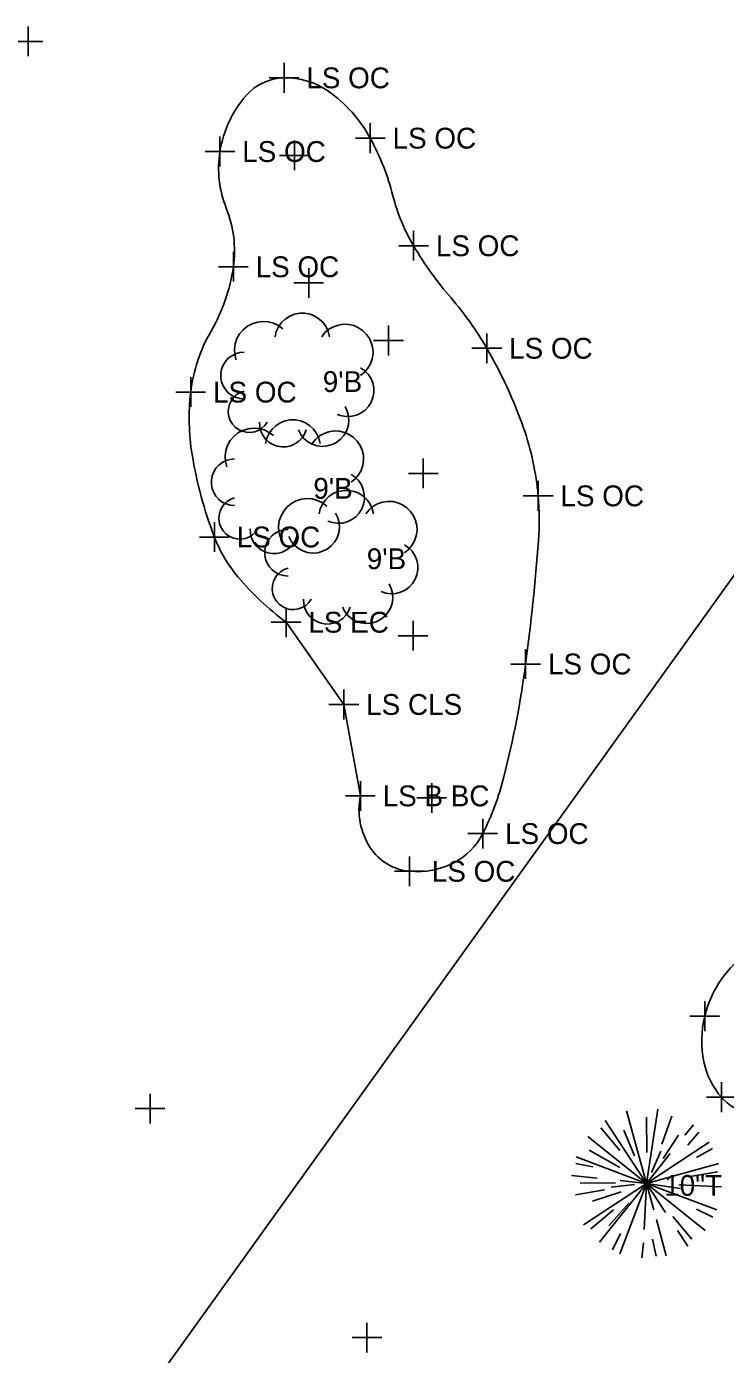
# Model space of a CAD drawing. Extents: x 1324236 to 1326110, y 459090 to 460782.
# Drawn here: x 1325338.7 to 1325385.7, y 460147.8 to 460237.1 of the extents above; entities that cross this region are included whole.
import ezdxf

# ---------------------------------------------------------------- set-up
doc = ezdxf.new("R2010")
doc.units = 0
for name, color, linetype in [('E-RW-ODOT', 7, 'Continuous'), ('PM_X_Edge_Line', 7, 'Continuous'), ('RW_X_CL', 7, 'Continuous'), ('RW_X_Esmt_SH', 7, 'Continuous'), ('VG_X_Cells', 7, 'Continuous')]:
    doc.layers.add(name, color=color, linetype=linetype)

msp = doc.modelspace()

# ---------------------------------------------------------------- linework, layer by layer
at = {"layer": 'E-RW-ODOT'}
msp.add_line((1325401.653, 460221.674), (1325273.546, 460043.161), dxfattribs=at)
at = {"layer": 'PM_X_Edge_Line'}
for p, q in [((1325356.154, 460197.083), (1325360.041, 460191.552)), ((1325360.041, 460191.552), (1325361.15, 460185.405))]:
    msp.add_line(p, q, dxfattribs=at)
for centre, radius, start, end in [((1325356.089, 460230.221), 3.475, 91.18316, 138.99466), ((1325356.121, 460228.68), 5.017, 55.01833, 91.18316), ((1325353.693, 460225.21), 9.251, 28.59265, 55.01833), ((1325359.165, 460227.546), 7.551, 138.99466, 170.90578), ((1325347.14, 460221.638), 16.715, 14.29277, 28.59265), ((1325358.813, 460227.603), 7.194, 170.90578, 201.87126), ((1325375.726, 460228.921), 12.785, 194.29277, 210.65664), ((1325345.029, 460222.07), 7.659, 351.88321, 21.87126), ((1325386.109, 460235.075), 24.854, 210.65664, 220.6229), ((1325340.713, 460222.685), 12.018, 329.88257, 351.88321), ((1325349.783, 460203.915), 23.006, 30.263, 40.6229), ((1325360.317, 460211.314), 10.645, 149.88257, 173.27755), ((1325343.242, 460200.098), 30.579, 19.16051, 30.263), ((1325364.715, 460210.795), 15.074, 173.27755, 189.29358), ((1325354.242, 460203.92), 18.934, 5.03732, 19.16051), ((1325377.678, 460212.916), 28.21, 189.29358, 200.9835), ((1325354.514, 460203.944), 18.661, 355.75622, 5.03732), ((1325360.081, 460206.167), 9.362, 200.9835, 220.03138), ((1325231.335, 460213.084), 142.178, 352.39703, 355.75622), ((1325367.763, 460212.621), 19.395, 220.03138, 233.2334), ((1325305.576, 460203.175), 67.278, 345.80878, 352.39703), ((1325352.729, 460191.251), 18.641, 333.27447, 345.80878), ((1325365.755, 460184.486), 4.697, 168.71645, 213.09532), ((1325365.404, 460184.869), 4.45, 297.24111, 333.27447), ((1325364.78, 460183.851), 3.533, 213.09532, 264.722), ((1325364.955, 460185.741), 5.431, 264.722, 297.24111), ((1325390.857, 460169.305), 6.611, 122.79896, 145.17414), ((1325391.587, 460168.797), 7.501, 145.17414, 166.16423), ((1325391.08, 460168.922), 6.979, 166.16423, 191.68144), ((1325389.29, 460168.552), 5.151, 191.68144, 221.47315), ((1325388.182, 460167.573), 3.672, 221.47315, 255.4475)]:
    msp.add_arc(centre, radius, start, end, dxfattribs=at)
at = {"layer": 'RW_X_CL'}
for p, q in [((1325338.81, 460235.145), (1325338.81, 460237.145)), ((1325337.81, 460236.145), (1325339.81, 460236.145)), ((1325356.712, 460227.484), (1325356.712, 460229.484)), ((1325355.712, 460228.484), (1325357.712, 460228.484)), ((1325357.675, 460218.905), (1325357.675, 460220.905)), ((1325356.675, 460219.905), (1325358.675, 460219.905)), ((1325363.043, 460215.032), (1325363.043, 460217.032)), ((1325362.043, 460216.032), (1325364.043, 460216.032)), ((1325365.377, 460206.092), (1325365.377, 460208.092)), ((1325364.377, 460207.092), (1325366.377, 460207.092)), ((1325364.693, 460195.177), (1325364.693, 460197.177)), ((1325363.693, 460196.177), (1325365.693, 460196.177)), ((1325365.948, 460184.266), (1325365.948, 460186.266)), ((1325364.948, 460185.266), (1325366.948, 460185.266)), ((1325347.014, 460163.373), (1325347.014, 460165.373)), ((1325346.014, 460164.373), (1325348.014, 460164.373)), ((1325361.589, 460147.969), (1325361.589, 460149.969)), ((1325360.589, 460148.969), (1325362.589, 460148.969))]:
    msp.add_line(p, q, dxfattribs=at)
at = {"layer": 'RW_X_Esmt_SH'}
for p, q in [((1325356.017, 460232.695), (1325356.017, 460234.695)), ((1325355.017, 460233.695), (1325357.017, 460233.695)), ((1325361.816, 460228.638), (1325361.816, 460230.638)), ((1325351.709, 460227.74), (1325351.709, 460229.74)), ((1325360.816, 460229.638), (1325362.816, 460229.638)), ((1325350.709, 460228.74), (1325352.709, 460228.74)), ((1325364.728, 460221.402), (1325364.728, 460223.402)), ((1325352.611, 460219.989), (1325352.611, 460221.989)), ((1325363.728, 460222.402), (1325365.728, 460222.402)), ((1325351.611, 460220.989), (1325353.611, 460220.989)), ((1325369.653, 460214.509), (1325369.653, 460216.509)), ((1325368.653, 460215.509), (1325370.653, 460215.509)), ((1325349.745, 460211.56), (1325349.745, 460213.56)), ((1325348.745, 460212.56), (1325350.745, 460212.56)), ((1325373.102, 460204.583), (1325373.102, 460206.583)), ((1325372.102, 460205.583), (1325374.102, 460205.583)), ((1325351.34, 460201.815), (1325351.34, 460203.815)), ((1325350.34, 460202.815), (1325352.34, 460202.815)), ((1325356.154, 460196.083), (1325356.154, 460198.083)), ((1325355.154, 460197.083), (1325357.154, 460197.083)), ((1325372.263, 460193.273), (1325372.263, 460195.273)), ((1325371.263, 460194.273), (1325373.263, 460194.273)), ((1325360.041, 460190.552), (1325360.041, 460192.552)), ((1325359.041, 460191.552), (1325361.041, 460191.552)), ((1325361.15, 460184.405), (1325361.15, 460186.405)), ((1325360.15, 460185.405), (1325362.15, 460185.405)), ((1325369.379, 460181.868), (1325369.379, 460183.868)), ((1325368.379, 460182.868), (1325370.379, 460182.868)), ((1325364.455, 460179.333), (1325364.455, 460181.333)), ((1325363.455, 460180.333), (1325365.455, 460180.333)), ((1325384.304, 460169.591), (1325384.304, 460171.591)), ((1325383.304, 460170.591), (1325385.304, 460170.591)), ((1325385.431, 460164.141), (1325385.431, 460166.141)), ((1325384.431, 460165.141), (1325386.431, 460165.141))]:
    msp.add_line(p, q, dxfattribs=at)
at = {"layer": 'VG_X_Cells'}
for p, q in [((1325380.382, 460159.343), (1325379.045, 460164.219)), ((1325380.382, 460159.343), (1325381.151, 460164.34)), ((1325380.412, 460161.427), (1325380.391, 460163.795)), ((1325381.412, 460161.993), (1325382.097, 460163.86)), ((1325381.412, 460161.993), (1325382.097, 460163.86)), ((1325378.601, 460161.56), (1325377.327, 460163.087)), ((1325380.382, 460159.343), (1325377.604, 460163.567)), ((1325379.59, 460161.206), (1325378.859, 460162.926)), ((1325382.974, 460162.581), (1325383.541, 460163.29)), ((1325380.382, 460159.343), (1325376.435, 460162.502)), ((1325380.382, 460159.343), (1325384.606, 460162.12)), ((1325381.505, 460161.028), (1325382.541, 460162.583)), ((1325383.158, 460161.906), (1325383.91, 460162.788)), ((1325380.382, 460159.343), (1325375.651, 460161.127)), ((1325378.592, 460160.411), (1325376.53, 460161.576)), ((1325380.382, 460159.343), (1325381.986, 460161.347)), ((1325380.718, 460160.083), (1325381.344, 460161.511)), ((1325383.743, 460161.092), (1325384.818, 460161.688)), ((1325376.773, 460160.465), (1325375.634, 460160.676)), ((1325380.382, 460159.343), (1325385.258, 460160.679)), ((1325377.078, 460159.691), (1325375.354, 460159.872)), ((1325378.298, 460159.373), (1325375.93, 460159.351)), ((1325380.382, 460159.343), (1325376.157, 460156.565)), ((1325380.382, 460159.343), (1325377.222, 460155.395)), ((1325380.382, 460159.343), (1325378.597, 460154.612)), ((1325380.382, 460159.343), (1325378.617, 460159.528)), ((1325380.382, 460159.343), (1325380.237, 460156.234)), ((1325380.382, 460159.343), (1325380.87, 460157.56)), ((1325380.382, 460159.343), (1325381.673, 460157.378)), ((1325380.382, 460159.343), (1325384.329, 460156.183)), ((1325380.382, 460159.343), (1325385.112, 460157.558)), ((1325380.382, 460159.343), (1325382.667, 460158.996)), ((1325383.192, 460159.776), (1325385.152, 460160.116)), ((1325377.571, 460158.909), (1325375.612, 460158.569)), ((1325378.695, 460158.782), (1325376.758, 460158.139)), ((1325379.573, 460159.264), (1325378.023, 460159.092)), ((1325382.565, 460159.241), (1325385.432, 460159.107)), ((1325378.164, 460157.562), (1325376.638, 460156.288)), ((1325379.201, 460158.014), (1325377.845, 460156.488)), ((1325383.749, 460157.604), (1325384.855, 460157.069)), ((1325381.05, 460156.906), (1325381.718, 460154.467)), ((1325382.162, 460157.125), (1325383.436, 460155.598)), ((1325378.644, 460155.975), (1325378.108, 460154.869)), ((1325382.467, 460156.171), (1325383.159, 460155.118)), ((1325380.186, 460155.336), (1325380.076, 460154.34)), ((1325380.785, 460155.585), (1325381.043, 460154.455))]:
    msp.add_line(p, q, dxfattribs=at)
for points in [[(1325359.074, 460216.287), (1325358.992, 460216.629), (1325358.846, 460216.948), (1325358.642, 460217.235), (1325358.388, 460217.477), (1325358.092, 460217.667), (1325357.766, 460217.798), (1325357.421, 460217.865), (1325357.07, 460217.865), (1325356.725, 460217.798), (1325356.399, 460217.667), (1325356.103, 460217.477), (1325355.849, 460217.235), (1325355.645, 460216.948), (1325355.499, 460216.629), (1325355.417, 460216.287)], [(1325355.939, 460216.809), (1325355.645, 460217.03), (1325355.315, 460217.191), (1325354.961, 460217.287), (1325354.595, 460217.314), (1325354.23, 460217.272), (1325353.879, 460217.162), (1325353.556, 460216.988), (1325353.271, 460216.757), (1325353.035, 460216.475), (1325352.856, 460216.155), (1325352.74, 460215.806), (1325352.693, 460215.442), (1325352.714, 460215.076), (1325352.804, 460214.72)], [(1325361.164, 460213.675), (1325361.436, 460213.895), (1325361.663, 460214.162), (1325361.836, 460214.466), (1325361.95, 460214.797), (1325362, 460215.144), (1325361.986, 460215.494), (1325361.907, 460215.835), (1325361.767, 460216.155), (1325361.569, 460216.445), (1325361.322, 460216.692), (1325361.033, 460216.89), (1325360.712, 460217.03), (1325360.371, 460217.109), (1325360.021, 460217.123), (1325359.674, 460217.073), (1325359.343, 460216.959), (1325359.039, 460216.786), (1325358.772, 460216.559), (1325358.552, 460216.287)], [(1325353.327, 460215.242), (1325353.039, 460215.215), (1325352.761, 460215.136), (1325352.502, 460215.007), (1325352.271, 460214.833), (1325352.076, 460214.619), (1325351.924, 460214.373), (1325351.819, 460214.104), (1325351.766, 460213.819), (1325351.766, 460213.53), (1325351.819, 460213.246), (1325351.924, 460212.976), (1325352.076, 460212.73), (1325352.271, 460212.516), (1325352.502, 460212.342), (1325352.761, 460212.213), (1325353.039, 460212.134), (1325353.327, 460212.107)], [(1325359.597, 460211.062), (1325359.913, 460210.957), (1325360.244, 460210.914), (1325360.577, 460210.934), (1325360.9, 460211.016), (1325361.202, 460211.159), (1325361.471, 460211.355), (1325361.698, 460211.6), (1325361.875, 460211.882), (1325361.995, 460212.194), (1325362.054, 460212.522), (1325362.05, 460212.855), (1325361.983, 460213.182), (1325361.855, 460213.49), (1325361.671, 460213.768), (1325361.438, 460214.007), (1325361.164, 460214.197)], [(1325353.327, 460212.63), (1325353.067, 460212.535), (1325352.831, 460212.391), (1325352.627, 460212.203), (1325352.464, 460211.98), (1325352.347, 460211.729), (1325352.282, 460211.461), (1325352.27, 460211.184), (1325352.312, 460210.911), (1325352.407, 460210.651), (1325352.55, 460210.414), (1325352.737, 460210.21), (1325352.96, 460210.047), (1325353.211, 460209.93), (1325353.479, 460209.864), (1325353.756, 460209.851), (1325354.029, 460209.893), (1325354.289, 460209.987), (1325354.526, 460210.131), (1325354.73, 460210.317), (1325354.894, 460210.54)], [(1325356.984, 460210.017), (1325357.141, 460209.714), (1325357.354, 460209.447), (1325357.615, 460209.226), (1325357.913, 460209.059), (1325358.238, 460208.953), (1325358.577, 460208.912), (1325358.918, 460208.938), (1325359.247, 460209.029), (1325359.553, 460209.181), (1325359.823, 460209.39), (1325360.048, 460209.648), (1325360.218, 460209.944), (1325360.329, 460210.267), (1325360.374, 460210.605), (1325360.354, 460210.946), (1325360.268, 460211.277), (1325360.119, 460211.585)], [(1325354.372, 460210.54), (1325354.389, 460210.232), (1325354.465, 460209.933), (1325354.597, 460209.654), (1325354.779, 460209.406), (1325355.006, 460209.197), (1325355.269, 460209.036), (1325355.558, 460208.927), (1325355.862, 460208.877), (1325356.17, 460208.885), (1325356.471, 460208.953), (1325356.754, 460209.077), (1325357.007, 460209.252), (1325357.222, 460209.473), (1325357.391, 460209.732), (1325357.507, 460210.017)], [(1325358.44, 460209.111), (1325358.358, 460209.452), (1325358.212, 460209.772), (1325358.009, 460210.058), (1325357.754, 460210.301), (1325357.459, 460210.491), (1325357.133, 460210.622), (1325356.787, 460210.688), (1325356.436, 460210.688), (1325356.091, 460210.622), (1325355.765, 460210.491), (1325355.469, 460210.301), (1325355.215, 460210.058), (1325355.011, 460209.772), (1325354.866, 460209.452), (1325354.783, 460209.111)], [(1325355.306, 460209.633), (1325355.012, 460209.853), (1325354.682, 460210.014), (1325354.327, 460210.11), (1325353.961, 460210.138), (1325353.596, 460210.096), (1325353.246, 460209.986), (1325352.922, 460209.812), (1325352.637, 460209.58), (1325352.401, 460209.299), (1325352.222, 460208.978), (1325352.107, 460208.63), (1325352.059, 460208.266), (1325352.08, 460207.899), (1325352.171, 460207.543)], [(1325360.53, 460206.498), (1325360.802, 460206.719), (1325361.029, 460206.986), (1325361.202, 460207.29), (1325361.316, 460207.621), (1325361.367, 460207.967), (1325361.352, 460208.317), (1325361.274, 460208.658), (1325361.133, 460208.979), (1325360.936, 460209.268), (1325360.688, 460209.516), (1325360.399, 460209.713), (1325360.078, 460209.854), (1325359.737, 460209.933), (1325359.387, 460209.947), (1325359.041, 460209.896), (1325358.71, 460209.782), (1325358.405, 460209.609), (1325358.138, 460209.383), (1325357.918, 460209.111)], [(1325352.693, 460208.066), (1325352.405, 460208.039), (1325352.127, 460207.96), (1325351.868, 460207.831), (1325351.637, 460207.657), (1325351.442, 460207.443), (1325351.29, 460207.197), (1325351.186, 460206.927), (1325351.132, 460206.643), (1325351.132, 460206.354), (1325351.186, 460206.069), (1325351.29, 460205.8), (1325351.442, 460205.554), (1325351.637, 460205.34), (1325351.868, 460205.166), (1325352.127, 460205.037), (1325352.405, 460204.957), (1325352.693, 460204.931)], [(1325358.963, 460203.886), (1325359.279, 460203.781), (1325359.61, 460203.737), (1325359.943, 460203.757), (1325360.266, 460203.84), (1325360.568, 460203.982), (1325360.837, 460204.179), (1325361.064, 460204.423), (1325361.241, 460204.706), (1325361.361, 460205.017), (1325361.42, 460205.345), (1325361.416, 460205.679), (1325361.349, 460206.006), (1325361.221, 460206.314), (1325361.038, 460206.592), (1325360.804, 460206.831), (1325360.53, 460207.021)], [(1325362.033, 460204.373), (1325361.95, 460204.715), (1325361.805, 460205.035), (1325361.601, 460205.321), (1325361.347, 460205.564), (1325361.051, 460205.754), (1325360.725, 460205.884), (1325360.38, 460205.951), (1325360.029, 460205.951), (1325359.684, 460205.884), (1325359.357, 460205.754), (1325359.062, 460205.564), (1325358.808, 460205.321), (1325358.604, 460205.035), (1325358.458, 460204.715), (1325358.376, 460204.373)], [(1325352.693, 460205.453), (1325352.433, 460205.358), (1325352.197, 460205.214), (1325351.994, 460205.027), (1325351.83, 460204.804), (1325351.714, 460204.553), (1325351.648, 460204.284), (1325351.636, 460204.008), (1325351.678, 460203.734), (1325351.773, 460203.475), (1325351.917, 460203.238), (1325352.103, 460203.034), (1325352.326, 460202.87), (1325352.577, 460202.753), (1325352.846, 460202.687), (1325353.122, 460202.675), (1325353.396, 460202.717), (1325353.656, 460202.811), (1325353.892, 460202.954), (1325354.097, 460203.141), (1325354.261, 460203.363)], [(1325358.898, 460204.896), (1325358.604, 460205.116), (1325358.274, 460205.277), (1325357.92, 460205.373), (1325357.553, 460205.4), (1325357.189, 460205.358), (1325356.838, 460205.248), (1325356.515, 460205.075), (1325356.23, 460204.843), (1325355.994, 460204.562), (1325355.815, 460204.241), (1325355.699, 460203.892), (1325355.651, 460203.528), (1325355.673, 460203.162), (1325355.763, 460202.806)], [(1325364.123, 460201.761), (1325364.395, 460201.981), (1325364.621, 460202.248), (1325364.795, 460202.553), (1325364.909, 460202.884), (1325364.959, 460203.23), (1325364.945, 460203.58), (1325364.866, 460203.921), (1325364.725, 460204.242), (1325364.528, 460204.531), (1325364.28, 460204.778), (1325363.991, 460204.976), (1325363.671, 460205.116), (1325363.33, 460205.195), (1325362.98, 460205.21), (1325362.633, 460205.159), (1325362.302, 460205.045), (1325361.998, 460204.872), (1325361.731, 460204.645), (1325361.51, 460204.373)], [(1325356.351, 460202.841), (1325356.508, 460202.537), (1325356.72, 460202.27), (1325356.981, 460202.049), (1325357.279, 460201.883), (1325357.604, 460201.777), (1325357.943, 460201.736), (1325358.284, 460201.761), (1325358.613, 460201.852), (1325358.919, 460202.005), (1325359.189, 460202.214), (1325359.414, 460202.471), (1325359.585, 460202.767), (1325359.695, 460203.09), (1325359.741, 460203.429), (1325359.72, 460203.77), (1325359.634, 460204.101), (1325359.485, 460204.408)], [(1325353.738, 460203.363), (1325353.755, 460203.055), (1325353.831, 460202.757), (1325353.963, 460202.478), (1325354.146, 460202.229), (1325354.373, 460202.021), (1325354.635, 460201.859), (1325354.924, 460201.751), (1325355.228, 460201.7), (1325355.537, 460201.709), (1325355.837, 460201.776), (1325356.12, 460201.9), (1325356.373, 460202.076), (1325356.588, 460202.297), (1325356.757, 460202.555), (1325356.873, 460202.841)], [(1325356.286, 460203.328), (1325355.998, 460203.302), (1325355.719, 460203.222), (1325355.461, 460203.093), (1325355.23, 460202.919), (1325355.035, 460202.705), (1325354.883, 460202.459), (1325354.778, 460202.19), (1325354.725, 460201.905), (1325354.725, 460201.616), (1325354.778, 460201.332), (1325354.883, 460201.062), (1325355.035, 460200.816), (1325355.23, 460200.602), (1325355.461, 460200.428), (1325355.719, 460200.299), (1325355.998, 460200.22), (1325356.286, 460200.193)], [(1325362.555, 460199.148), (1325362.872, 460199.043), (1325363.203, 460199), (1325363.536, 460199.02), (1325363.859, 460199.102), (1325364.16, 460199.245), (1325364.43, 460199.442), (1325364.657, 460199.686), (1325364.834, 460199.969), (1325364.954, 460200.28), (1325365.013, 460200.608), (1325365.009, 460200.942), (1325364.942, 460201.268), (1325364.814, 460201.576), (1325364.63, 460201.855), (1325364.397, 460202.093), (1325364.123, 460202.283)], [(1325356.286, 460200.716), (1325356.026, 460200.621), (1325355.79, 460200.477), (1325355.586, 460200.29), (1325355.423, 460200.066), (1325355.306, 460199.816), (1325355.241, 460199.547), (1325355.229, 460199.27), (1325355.271, 460198.997), (1325355.366, 460198.737), (1325355.509, 460198.501), (1325355.696, 460198.297), (1325355.919, 460198.133), (1325356.17, 460198.016), (1325356.438, 460197.95), (1325356.715, 460197.938), (1325356.988, 460197.979), (1325357.248, 460198.074), (1325357.485, 460198.217), (1325357.689, 460198.403), (1325357.853, 460198.626)], [(1325359.943, 460198.103), (1325360.1, 460197.8), (1325360.313, 460197.533), (1325360.573, 460197.312), (1325360.872, 460197.145), (1325361.197, 460197.039), (1325361.536, 460196.999), (1325361.876, 460197.024), (1325362.206, 460197.115), (1325362.511, 460197.268), (1325362.782, 460197.477), (1325363.006, 460197.734), (1325363.177, 460198.03), (1325363.287, 460198.353), (1325363.333, 460198.692), (1325363.313, 460199.033), (1325363.226, 460199.363), (1325363.078, 460199.671)], [(1325357.331, 460198.626), (1325357.348, 460198.318), (1325357.424, 460198.019), (1325357.555, 460197.74), (1325357.738, 460197.492), (1325357.965, 460197.283), (1325358.228, 460197.122), (1325358.517, 460197.014), (1325358.821, 460196.963), (1325359.129, 460196.972), (1325359.43, 460197.039), (1325359.712, 460197.163), (1325359.966, 460197.339), (1325360.181, 460197.56), (1325360.349, 460197.818), (1325360.466, 460198.103)]]:
    msp.add_lwpolyline(points, dxfattribs=at)

# ---------------------------------------------------------------- texts
at = {"layer": 'RW_X_Esmt_SH'}
for s, p in [('LS OC', (1325357.517, 460232.995)), ('LS OC', (1325363.316, 460228.938)), ('LS OC', (1325353.209, 460228.04)), ('LS OC', (1325366.228, 460221.702)), ('LS OC', (1325354.111, 460220.289)), ('LS OC', (1325371.153, 460214.809)), ('LS OC', (1325351.245, 460211.86)), ('LS OC', (1325374.602, 460204.883)), ('LS OC', (1325352.84, 460202.115)), ('LS EC', (1325357.654, 460196.383)), ('LS OC', (1325373.763, 460193.573)), ('LS CLS', (1325361.541, 460190.852)), ('LS B BC', (1325362.65, 460184.705)), ('LS OC', (1325370.879, 460182.168)), ('LS OC', (1325365.955, 460179.633))]:
    msp.add_text(s, height=1.4, dxfattribs=at).set_placement(p)
at = {"layer": 'VG_X_Cells'}
for s, p in [("9'B", (1325358.623, 460212.567)), ("9'B", (1325357.989, 460205.39)), ("9'B", (1325361.582, 460200.653)), ('10"T', (1325381.578, 460158.509))]:
    msp.add_text(s, height=1.4, dxfattribs=at).set_placement(p)

doc.saveas('drawing.dxf')
